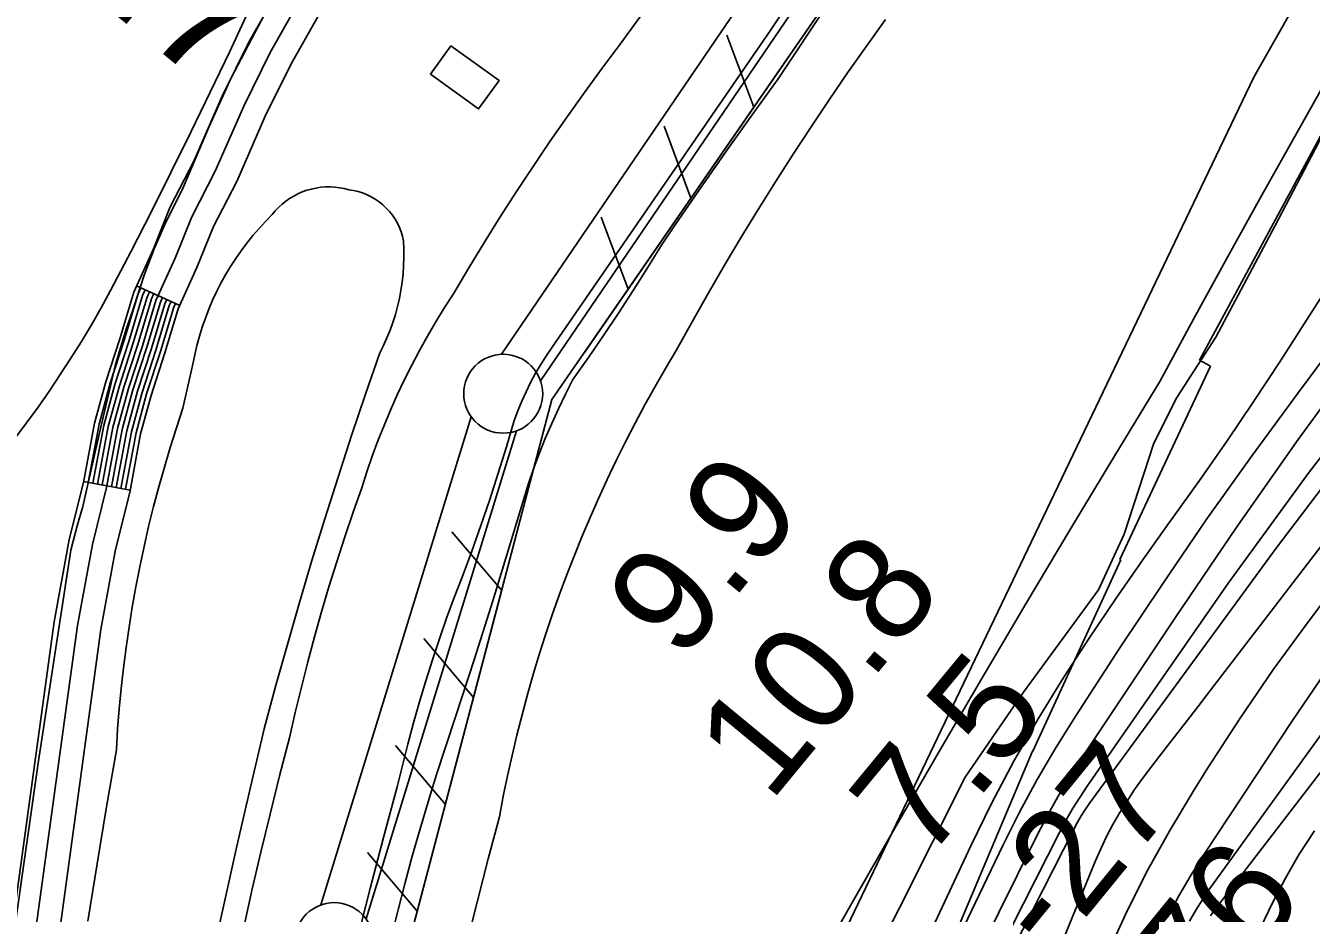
# Model space of a CAD drawing. Extents: x 3683402 to 3721514, y 487807 to 513565.
# Drawn here: x 3710718 to 3711532, y 504665 to 505227 of the extents above; entities that cross this region are included whole.
import ezdxf

# ---------------------------------------------------------------- set-up
doc = ezdxf.new("R2010")
doc.units = 0
for name, color, linetype in [('V-BLDG-OTLN', 7, 'Continuous'), ('V-FLOD-BASE', 7, 'Continuous'), ('V-LEVE-TOET', 7, 'Continuous'), ('V-RIVR-EDGE', 7, 'Continuous'), ('V-RIVR-RANG', 7, 'Continuous'), ('V-RIVR-RANG-IDEN', 7, 'Continuous'), ('V-ROAD-CNTR', 7, 'Continuous'), ('V-RRAP-FSHR', 7, 'Continuous'), ('V-RRAP-RVMT', 7, 'Continuous'), ('V-SITE-VEGE', 7, 'Continuous'), ('V-SURV-LINE', 7, 'Continuous'), ('V-TOPO-DPTH', 7, 'Continuous'), ('V-TOPO-MAJR', 7, 'Continuous'), ('V-TOPO-MINR', 7, 'Continuous'), ('V-TOPO-SHOR', 7, 'Continuous'), ('V-TOPO-WATR', 7, 'Continuous')]:
    doc.layers.add(name, color=color, linetype=linetype)

msp = doc.modelspace()

# ---------------------------------------------------------------- linework, layer by layer
at = {"layer": 'V-BLDG-OTLN'}
msp.add_lwpolyline([(3710987.65, 505213.92), (3711018.12, 505191.86), (3711005.18, 505173.98), (3710974.71, 505196.04)], close=True, dxfattribs=at)
at = {"layer": 'V-FLOD-BASE'}
for points in [[(3710994.76, 504877.48), (3711000.84, 504893.8), (3711006.69, 504910.2), (3711012.3, 504926.68), (3711017.68, 504943.24), (3711022.83, 504959.87), (3711027.74, 504976.57), (3711030.02, 504982.75), (3711032.51, 504988.84), (3711035.22, 504994.83), (3711038.14, 505000.73), (3711041.26, 505006.52), (3711044.59, 505012.2), (3711048.12, 505017.75), (3711051.84, 505023.18), (3711189.79, 505223.44), (3711219.77, 505268.35)], [(3710928.35, 504647.91), (3710936.59, 504680.23), (3710945.04, 504712.49), (3710953.73, 504744.69), (3710956.93, 504758.23), (3710960.34, 504771.71), (3710963.95, 504785.15), (3710967.76, 504798.53), (3710971.77, 504811.85), (3710975.98, 504825.11), (3710980.38, 504838.31), (3710984.98, 504851.44), (3710989.77, 504864.5), (3710994.76, 504877.48)]]:
    msp.add_lwpolyline(points, dxfattribs=at)
at = {"layer": 'V-LEVE-TOET'}
for points in [[(3710856.26, 504654.74), (3710861.69, 504679), (3710867.33, 504703.22), (3710873.17, 504727.39), (3710879.22, 504751.51), (3710885.48, 504775.57), (3710889.13, 504791.67), (3710892.99, 504807.72), (3710897.06, 504823.72), (3710901.33, 504839.67), (3710905.8, 504855.55), (3710910.48, 504871.39), (3710915.36, 504887.16), (3710920.45, 504902.86), (3710925.73, 504918.5), (3710931.22, 504934.07), (3710934.43, 504944.05), (3710937.86, 504953.96), (3710941.5, 504963.8), (3710945.36, 504973.55), (3710949.43, 504983.22), (3710953.7, 504992.79), (3710958.18, 505002.27), (3710962.87, 505011.66), (3710967.75, 505020.93), (3710972.84, 505030.1), (3710978.12, 505039.16), (3710983.61, 505048.11), (3710989.28, 505056.93), (3710998.97, 505073.29), (3711008.86, 505089.54), (3711018.95, 505105.67), (3711029.23, 505121.68), (3711039.7, 505137.56), (3711050.36, 505153.31), (3711061.21, 505168.94), (3711072.25, 505184.43), (3711083.47, 505199.79), (3711094.88, 505215.01), (3711123.14, 505254.06)], [(3711226.74, 505240.85), (3711194.95, 505193.02), (3711178.5, 505170.24), (3711162.22, 505147.35), (3711146.1, 505124.35), (3711130.14, 505101.23), (3711120.95, 505087.69)], [(3711120.95, 505087.69), (3711112.05, 505073.22), (3711102.97, 505058.86), (3711093.72, 505044.61), (3711084.3, 505030.48), (3711074.71, 505016.46), (3711064.94, 505002.57), (3711060.23, 504993.37), (3711055.74, 504984.07), (3711051.46, 504974.67), (3711047.39, 504965.17), (3711043.54, 504955.59), (3711039.91, 504945.92), (3711036.5, 504936.16), (3711025.44, 504899.23), (3711014.11, 504862.39), (3711002.52, 504825.63), (3710990.67, 504788.95), (3710978.55, 504752.35), (3710973.23, 504735.18), (3710968.11, 504717.94), (3710963.19, 504700.64), (3710958.48, 504683.29), (3710953.97, 504665.88), (3710949.66, 504648.42)]]:
    msp.add_lwpolyline(points, dxfattribs=at)
at = {"layer": 'V-RIVR-EDGE'}
msp.add_lwpolyline([(3711563.01, 505202.13), (3711509.32, 505099.61), (3711471.93, 505029.46), (3711447.22, 504991.1), (3711432.74, 504962.32), (3711413.99, 504904.74), (3711397.69, 504869.36), (3711350.11, 504804.64), (3711313.35, 504750.7), (3711271.73, 504667.96), (3711242.77, 504611.6)], dxfattribs=at)
at = {"layer": 'V-ROAD-CNTR'}
for p, q in [((3710816.03, 505049.57), (3710788.7, 505061.93)), ((3710784.59, 504932.52), (3710755.1, 504938.02))]:
    msp.add_line(p, q, dxfattribs=at)
for points in [[(3710877.22, 505247.04), (3710859.9, 505216.63), (3710842.91, 505181.97), (3710824.95, 505140.96), (3710810, 505111.92), (3710799.29, 505085.36), (3710786.84, 505057.83), (3710777.99, 505028.41), (3710769.13, 505001.16), (3710761.97, 504974.88), (3710754.99, 504937.45), (3710746.02, 504901.3), (3710736.44, 504849.11), (3710710.27, 504658.22)], [(3710890.41, 505239.9), (3710873.17, 505209.61), (3710856.52, 505175.66), (3710838.5, 505134.52), (3710823.66, 505105.66), (3710813.08, 505079.46), (3710800.92, 505052.56), (3710792.31, 505023.93), (3710783.51, 504996.87), (3710776.61, 504971.53), (3710769.66, 504934.27), (3710760.69, 504898.14), (3710751.26, 504846.74), (3710725.13, 504656.14)], [(3710903.61, 505232.77), (3710886.43, 505202.59), (3710870.14, 505169.35), (3710852.06, 505128.07), (3710837.31, 505099.41), (3710826.88, 505073.56), (3710815, 505047.29), (3710806.63, 505019.45), (3710797.89, 504992.57), (3710791.24, 504968.18), (3710784.32, 504931.08), (3710775.36, 504894.98), (3710766.07, 504844.36), (3710739.98, 504654.06)], [(3710791.43, 505060.69), (3710789.66, 505056.78), (3710780.86, 505027.52), (3710772.01, 505000.3), (3710764.9, 504974.21), (3710758.05, 504937.47)], [(3710794.16, 505059.46), (3710792.48, 505055.72), (3710783.72, 505026.62), (3710774.88, 504999.44), (3710767.83, 504973.54), (3710761, 504936.92)], [(3710796.9, 505058.22), (3710795.29, 505054.67), (3710786.58, 505025.72), (3710777.76, 504998.58), (3710770.75, 504972.87), (3710763.95, 504936.37)], [(3710799.63, 505056.98), (3710798.11, 505053.61), (3710789.45, 505024.83), (3710780.64, 504997.73), (3710773.68, 504972.2), (3710766.9, 504935.82)], [(3710802.36, 505055.75), (3710800.92, 505052.56), (3710792.31, 505023.93), (3710783.51, 504996.87), (3710776.61, 504971.53), (3710769.85, 504935.27)], [(3710805.1, 505054.51), (3710803.74, 505051.5), (3710795.17, 505023.04), (3710786.39, 504996.01), (3710779.53, 504970.86), (3710772.8, 504934.72)], [(3710807.83, 505053.28), (3710806.55, 505050.45), (3710798.04, 505022.14), (3710789.26, 504995.15), (3710782.46, 504970.19), (3710775.74, 504934.17)], [(3710810.57, 505052.04), (3710809.37, 505049.39), (3710800.9, 505021.24), (3710792.14, 504994.29), (3710785.39, 504969.52), (3710778.69, 504933.62)], [(3710813.3, 505050.81), (3710812.18, 505048.34), (3710803.76, 505020.35), (3710795.01, 504993.43), (3710788.31, 504968.85), (3710781.64, 504933.07)]]:
    msp.add_lwpolyline(points, dxfattribs=at)
at = {"layer": 'V-RRAP-FSHR'}
for p, q in [((3711179.41, 505174.98), (3711162.39, 505220.75)), ((3711139.65, 505117.36), (3711122.63, 505163.13)), ((3711099.9, 505059.74), (3711082.88, 505105.51)), ((3711019.84, 504868.89), (3710988.28, 504906.15)), ((3711002.02, 504801.19), (3710970.47, 504838.46)), ((3710984.21, 504733.49), (3710952.65, 504770.76)), ((3710966.39, 504665.8), (3710934.84, 504703.07))]:
    msp.add_line(p, q, dxfattribs=at)
for points in [[(3715992.31, 506286.43), (3715789.48, 506294.57), (3715473.32, 506293.94), (3714989.52, 506260.98), (3714057.6, 506159.82), (3713711.92, 506123.71), (3713303.51, 505983.29), (3712873.9, 505857.56), (3712189.19, 505665.19), (3711981.71, 505611.51), (3711753.47, 505530.98), (3711599.84, 505366.57), (3711546.73, 505283.67), (3711495.93, 505194.05), (3711207.6, 504591.44)], [(3712752.96, 506094.59), (3711476.29, 505605.27), (3711051.67, 504989.84), (3710915.9, 504473.96)], [(3711676.12, 505681.86), (3711476.29, 505605.27), (3711072.24, 505019.65)], [(3711019.74, 504868.51), (3710915.9, 504473.96)]]:
    msp.add_lwpolyline(points, dxfattribs=at)
at = {"layer": 'V-RRAP-RVMT'}
for p, q in [((3711461.67, 505014.84), (3711610.84, 505291.46)), ((3711468.56, 505011.09), (3711461.67, 505014.84)), ((3711411.27, 504888.56), (3711468.56, 505011.09)), ((3711356.08, 504767.17), (3711411.75, 504888.34)), ((3711411.75, 504888.34), (3711411.27, 504888.56)), ((3711294.19, 504620.73), (3711355.84, 504767.28)), ((3711355.84, 504767.28), (3711356.08, 504767.17))]:
    msp.add_line(p, q, dxfattribs=at)
at = {"layer": 'V-SITE-VEGE'}
for points in [[(3710859.27, 505235.42), (3710847.39, 505209.95), (3710835.31, 505184.56), (3710823.06, 505159.25), (3710810.62, 505134.04), (3710798.01, 505108.92), (3710785.21, 505083.89), (3710772.22, 505058.95), (3710766.24, 505048.07), (3710760.06, 505037.29), (3710753.69, 505026.63), (3710747.13, 505016.09), (3710740.38, 505005.66), (3710733.45, 504995.36), (3710726.33, 504985.18), (3710719.03, 504975.13), (3710711.55, 504965.22)], [(3710997.78, 504645.85), (3711004.42, 504672.51), (3711011.27, 504699.12), (3711018.33, 504725.67), (3711020.81, 504738.66), (3711023.48, 504751.62), (3711026.36, 504764.54), (3711029.42, 504777.41), (3711032.68, 504790.23), (3711036.13, 504803), (3711039.78, 504815.72), (3711043.62, 504828.38), (3711047.65, 504840.99), (3711051.87, 504853.53), (3711056.28, 504866), (3711060.88, 504878.41), (3711065.66, 504890.75), (3711070.63, 504903.01), (3711075.79, 504915.19), (3711081.13, 504927.3), (3711086.65, 504939.32), (3711092.35, 504951.26), (3711098.24, 504963.11), (3711104.3, 504974.87), (3711110.54, 504986.54), (3711116.96, 504998.11), (3711123.54, 505009.58), (3711130.31, 505020.95), (3711140.31, 505039.05), (3711150.5, 505057.04), (3711160.89, 505074.91), (3711171.47, 505092.68), (3711182.24, 505110.33), (3711193.19, 505127.86), (3711204.33, 505145.28), (3711215.66, 505162.58), (3711227.17, 505179.75), (3711238.86, 505196.8), (3711250.74, 505213.72), (3711262.79, 505230.52)], [(3711545.05, 505197.54), (3711523, 505158.49), (3711501.12, 505119.34), (3711479.43, 505080.09), (3711457.91, 505040.75), (3711436.57, 505001.31), (3711408.08, 504954.47), (3711379.8, 504907.51), (3711351.72, 504860.42), (3711323.84, 504813.21), (3711296.17, 504765.89), (3711268.71, 504718.44), (3711241.45, 504670.88), (3711214.4, 504623.19)], [(3710824.28, 505012.38), (3710825.47, 505018.31), (3710826.86, 505024.2), (3710828.46, 505030.04), (3710830.25, 505035.81), (3710832.24, 505041.53), (3710834.42, 505047.17), (3710836.79, 505052.74), (3710839.35, 505058.22), (3710842.1, 505063.61), (3710845.03, 505068.91), (3710848.14, 505074.1), (3710851.42, 505079.18), (3710854.88, 505084.15), (3710858.5, 505089), (3710862.29, 505093.72), (3710866.23, 505098.31), (3710870.33, 505102.76), (3710874.58, 505107.07), (3710876.5, 505109.38), (3710878.57, 505111.57), (3710880.78, 505113.61), (3710883.12, 505115.5), (3710885.58, 505117.23), (3710888.16, 505118.79), (3710890.83, 505120.18), (3710893.58, 505121.39), (3710896.41, 505122.41), (3710899.31, 505123.24), (3710902.25, 505123.87), (3710905.23, 505124.31), (3710908.23, 505124.55), (3710911.24, 505124.58), (3710914.24, 505124.42), (3710917.23, 505124.06), (3710920.19, 505123.5), (3710923.1, 505122.74), (3710926.04, 505122.29), (3710928.95, 505121.61), (3710931.79, 505120.72), (3710934.56, 505119.62), (3710937.24, 505118.32), (3710939.81, 505116.81), (3710942.27, 505115.12), (3710944.59, 505113.25), (3710946.76, 505111.21), (3710948.77, 505109.02), (3710950.62, 505106.67), (3710952.28, 505104.2), (3710953.75, 505101.61), (3710955.03, 505098.92), (3710956.1, 505096.14), (3710956.96, 505093.28), (3710957.6, 505090.37), (3710957.85, 505085.14), (3710957.9, 505079.9), (3710957.73, 505074.67), (3710957.37, 505069.44), (3710956.8, 505064.24), (3710956.03, 505059.06), (3710955.05, 505053.91), (3710953.87, 505048.81), (3710952.49, 505043.76), (3710950.91, 505038.77), (3710949.14, 505033.84), (3710947.18, 505028.98), (3710945.02, 505024.21), (3710942.68, 505019.52), (3710933.64, 504993.36), (3710924.83, 504967.12), (3710916.23, 504940.8), (3710907.87, 504914.41), (3710899.72, 504887.95), (3710891.81, 504861.42), (3710884.12, 504834.83), (3710876.66, 504808.17), (3710869.43, 504781.44)], [(3710757.8, 504659.58), (3710763.63, 504695.78), (3710769.65, 504731.94), (3710775.85, 504768.07), (3710776.67, 504781.05), (3710777.69, 504794.02), (3710778.92, 504806.96), (3710780.37, 504819.88), (3710782.02, 504832.78), (3710783.88, 504845.65), (3710785.95, 504858.49), (3710788.23, 504871.29), (3710790.72, 504884.05), (3710793.41, 504896.77), (3710796.31, 504909.45), (3710799.42, 504922.08), (3710802.73, 504934.65), (3710806.25, 504947.17), (3710809.96, 504959.63), (3710813.88, 504972.03), (3710818, 504984.36), (3710824.28, 505012.38)], [(3710869.43, 504781.44), (3710860.71, 504744.31), (3710852.19, 504707.13), (3710843.87, 504669.9), (3710835.75, 504632.63)]]:
    msp.add_lwpolyline(points, dxfattribs=at)
at = {"layer": 'V-SURV-LINE'}
for points in [[(3711019.61, 505018.55), (3711428.85, 505619.54)], [(3711453.65, 505602.66), (3711044.42, 505001.67)], [(3710905.32, 504669.81), (3711000.55, 504978.92)], [(3711029.22, 504970.07), (3710933.99, 504660.96)]]:
    msp.add_lwpolyline(points, dxfattribs=at)
for centre in [(3711020.77, 504993.6), (3710913.77, 504646.28)]:
    msp.add_circle(centre, 25, dxfattribs=at)
at = {"layer": 'V-TOPO-DPTH'}
for points in [[(3711336.79, 504628.83), (3711381.78, 504717.49), (3711384.14, 504721.88), (3711386.65, 504726.19), (3711389.35, 504730.38), (3711392.2, 504734.48), (3711510.06, 504895.78), (3711573.46, 504979.21), (3711638.87, 505060.96), (3711707.3, 505140.2), (3711777.74, 505217.77), (3711941.21, 505391.12), (3711956.95, 505406.01), (3711973.66, 505419.58), (3711991.79, 505431.16), (3712010.89, 505441.41), (3712238.78, 505541.48), (3713125.49, 505818.28)], [(3713125.49, 505818.28), (3712238.78, 505541.48), (3712010.89, 505441.41), (3711991.79, 505431.16), (3711973.66, 505419.58), (3711956.95, 505406.01), (3711941.21, 505391.12), (3711777.74, 505217.77), (3711707.3, 505140.2), (3711638.87, 505060.96), (3711573.46, 504979.21), (3711510.06, 504895.78), (3711392.2, 504734.48), (3711389.35, 504730.38), (3711386.65, 504726.19), (3711384.14, 504721.88), (3711381.78, 504717.49), (3711336.79, 504628.83)], [(3711553.05, 505077.05), (3711512.81, 505014.46), (3711496.1, 504988.96), (3711479.09, 504963.66), (3711461.65, 504938.67), (3711443.92, 504913.87), (3711443.75, 504913.64), (3711426.11, 504888.95), (3711408.76, 504864.06), (3711391.86, 504838.86), (3711375.27, 504813.46), (3711359.42, 504787.61), (3711344.29, 504761.37), (3711330.21, 504734.55), (3711316.83, 504707.34), (3711075, 504189.59)], [(3711200.95, 504221.83), (3711395.59, 504697.3), (3711399.06, 504705.25), (3711402.77, 504713.08), (3711406.82, 504720.73), (3711411.12, 504728.27), (3711415.72, 504735.62), (3711420.5, 504742.86), (3711425.53, 504749.92), (3711430.74, 504756.87), (3711436.29, 504764), (3711444.39, 504774.43), (3711452.48, 504784.87), (3711460.55, 504795.33), (3711468.6, 504805.8), (3711633.97, 505021.33)], [(3711633.97, 505021.33), (3711468.6, 504805.8), (3711460.55, 504795.33), (3711452.48, 504784.87), (3711444.39, 504774.43), (3711436.29, 504764), (3711430.74, 504756.87), (3711425.53, 504749.92), (3711420.5, 504742.86), (3711415.72, 504735.62), (3711411.12, 504728.27), (3711406.82, 504720.73), (3711402.77, 504713.08), (3711399.06, 504705.25), (3711395.59, 504697.3), (3711200.95, 504221.83)], [(3711564.25, 505019.5), (3711524.01, 504964.53), (3711484.93, 504908.73), (3711446.61, 504852.38), (3711387.53, 504763.53), (3711379.58, 504751.05), (3711371.94, 504738.39), (3711364.8, 504725.44), (3711357.98, 504712.3), (3711217.52, 504428.55)], [(3711217.52, 504428.55), (3711357.98, 504712.3), (3711364.8, 504725.44), (3711371.94, 504738.39), (3711379.58, 504751.05), (3711387.53, 504763.53), (3711446.61, 504852.38), (3711484.93, 504908.73), (3711524.01, 504964.53), (3711564.25, 505019.5)], [(3711404.05, 504640.41), (3711416.08, 504666.41), (3711428.88, 504692.01), (3711442.81, 504717.01), (3711457.51, 504741.61), (3711466.92, 504756.59), (3711487.38, 504788.04), (3711508.48, 504819.04), (3711530.54, 504849.36), (3711553.24, 504879.23)], [(3711553.24, 504879.23), (3711530.54, 504849.36), (3711508.48, 504819.04), (3711487.38, 504788.04), (3711466.92, 504756.59), (3711457.51, 504741.61), (3711442.81, 504717.01), (3711428.88, 504692.01), (3711416.08, 504666.41), (3711404.05, 504640.41)]]:
    msp.add_lwpolyline(points, dxfattribs=at)
at = {"layer": 'V-TOPO-MAJR'}
msp.add_lwpolyline([(3711557.81, 504841.43), (3711520.58, 504786.68), (3711464.5, 504701.92), (3711456.29, 504688.88), (3711448.47, 504675.63), (3711441.25, 504662.04)], dxfattribs=at)
at = {"layer": 'V-TOPO-MINR'}
for points in [[(3713125.49, 505818.28), (3712238.78, 505541.48), (3712010.89, 505441.41), (3711991.79, 505431.16), (3711973.66, 505419.58), (3711956.95, 505406.01), (3711941.21, 505391.12), (3711777.74, 505217.77), (3711707.3, 505140.2), (3711638.87, 505060.96), (3711573.46, 504979.21), (3711510.06, 504895.78), (3711392.2, 504734.48), (3711389.35, 504730.38), (3711386.65, 504726.19), (3711384.14, 504721.88), (3711381.78, 504717.49), (3711336.79, 504628.83)], [(3713154.27, 505723.45), (3712068.64, 505360.1), (3712048.92, 505349.84), (3712030.21, 505338.17), (3712013.01, 505324.37), (3711996.81, 505309.15), (3711809.99, 505111.37), (3711746.48, 505041.41), (3711684.89, 504969.86), (3711626.18, 504895.92), (3711569.39, 504820.4), (3711468.26, 504680.21), (3711463.67, 504673.48), (3711459.33, 504666.6), (3711455.36, 504659.5)], [(3713099.91, 505680.32), (3713087.99, 505676.65), (3713076.1, 505672.89), (3713064.22, 505669.12), (3713052.33, 505665.38), (3713040.41, 505661.7), (3713028.49, 505658.06), (3712065.14, 505347.56), (3712049.91, 505339.63), (3712035.45, 505330.61), (3712022.16, 505319.94), (3712009.65, 505308.18), (3711899.59, 505191.61), (3711833.79, 505119.75), (3711769.49, 505046.6), (3711707.45, 504971.53), (3711646.91, 504895.18), (3711470.33, 504665.35), (3711468.54, 504662.87)], [(3711565.52, 505050.09), (3711532.18, 505005.02), (3711524.06, 504994.16), (3711494.95, 504954.42), (3711466.35, 504914.32), (3711438.55, 504873.66), (3711411.26, 504832.65), (3711383.28, 504789.68), (3711370.79, 504769.64), (3711358.83, 504749.3), (3711347.67, 504728.51), (3711337.05, 504707.42), (3711147.81, 504312.56)], [(3711633.97, 505021.33), (3711468.6, 504805.8), (3711460.55, 504795.33), (3711452.48, 504784.87), (3711444.39, 504774.43), (3711436.29, 504764), (3711430.74, 504756.87), (3711425.53, 504749.92), (3711420.5, 504742.86), (3711415.72, 504735.62), (3711411.12, 504728.27), (3711406.82, 504720.73), (3711402.77, 504713.08), (3711399.06, 504705.25), (3711395.59, 504697.3), (3711200.95, 504221.83)], [(3711564.25, 505019.5), (3711524.01, 504964.53), (3711484.93, 504908.73), (3711446.61, 504852.38), (3711387.53, 504763.53), (3711379.58, 504751.05), (3711371.94, 504738.39), (3711364.8, 504725.44), (3711357.98, 504712.3), (3711217.52, 504428.55)], [(3711584.18, 505012.47), (3711531.06, 504943.93), (3711479.95, 504873.75), (3711390.56, 504745.02), (3711385.82, 504737.88), (3711381.29, 504730.63), (3711377.05, 504723.2), (3711373.02, 504715.65), (3711281.52, 504535.32)], [(3711553.24, 504879.23), (3711530.54, 504849.36), (3711508.48, 504819.04), (3711487.38, 504788.04), (3711466.92, 504756.59), (3711457.51, 504741.61), (3711442.81, 504717.01), (3711428.88, 504692.01), (3711416.08, 504666.41), (3711404.05, 504640.41)], [(3711534.41, 504716.72), (3711524.82, 504701.98), (3711516.03, 504686.75), (3711507.78, 504671.19), (3711500.28, 504655.24)]]:
    msp.add_lwpolyline(points, dxfattribs=at)
at = {"layer": 'V-TOPO-SHOR'}
msp.add_lwpolyline([(3710697.13, 504556.23), (3710726.6, 504761.03), (3710747.02, 504894.54), (3710751.11, 504909.85), (3710754.7, 504922.22), (3710764.67, 504966.83), (3710775.33, 505012.1), (3710782.09, 505034.51), (3710785.8, 505045.29), (3710788.73, 505054.51), (3710791.17, 505061.4), (3710793.55, 505068.66), (3710799.83, 505085.42), (3710803.51, 505094.02), (3710806.94, 505101.72), (3710817.75, 505123.16), (3710834.33, 505162.49), (3710848.52, 505193.66), (3710869.87, 505234.12)], dxfattribs=at)
at = {"layer": 'V-TOPO-WATR'}
msp.add_lwpolyline([(3711553.05, 505077.05), (3711512.81, 505014.46), (3711496.1, 504988.96), (3711479.09, 504963.66), (3711461.65, 504938.67), (3711443.92, 504913.87), (3711443.75, 504913.64), (3711426.11, 504888.95), (3711408.76, 504864.06), (3711391.86, 504838.86), (3711375.27, 504813.46), (3711359.42, 504787.61), (3711344.29, 504761.37), (3711330.21, 504734.55), (3711316.83, 504707.34), (3711075, 504189.59)], dxfattribs=at)

# ---------------------------------------------------------------- texts
at = {"layer": 'V-RIVR-RANG'}
for s, rotation, p in [('9.9', 50.47833, (3711133.43, 504822.95)), ('10.8', 50.47833, (3711189.75, 504734.07)), ('7.5', 50.47833, (3711288.19, 504696.26)), ('-27', 50.76131, (3711368.42, 504635.74)), ('-76', 50.76131, (3711447.38, 504574.33)), ('-102', 50.76131, (3711513, 504496.59))]:
    msp.add_text(s, height=67, rotation=rotation, dxfattribs=at).set_placement(p)
at = {"layer": 'V-RIVR-RANG-IDEN'}
msp.add_text('R-77.7', height=83, rotation=320.62961, dxfattribs=at).set_placement((3710580.31, 505393.48))

doc.saveas('drawing.dxf')
